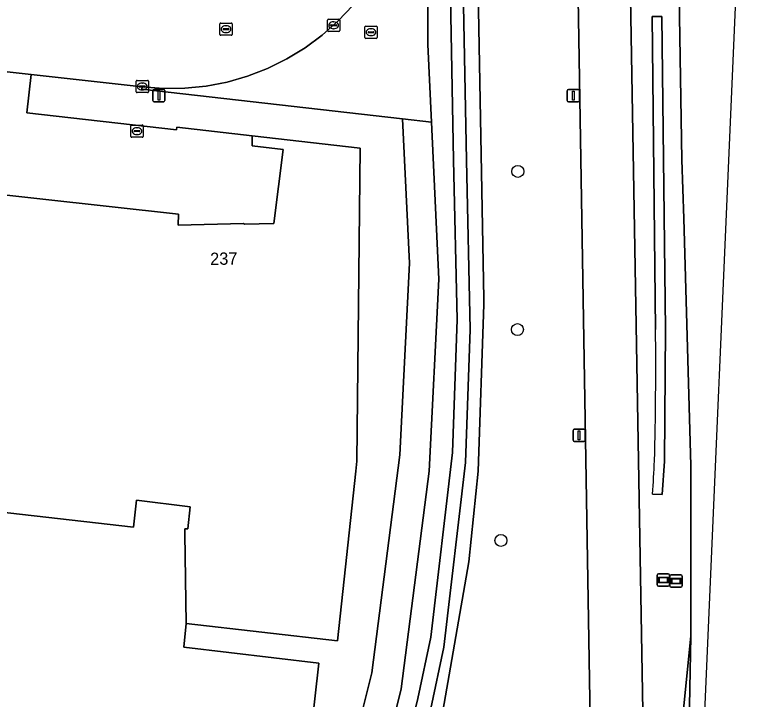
# Model space of a CAD drawing. Extents: x 161385 to 162589, y 388479 to 389756.
# Drawn here: x 162470.3 to 162530.5, y 388731.4 to 388787.2 of the extents above; entities that cross this region are included whole.
import ezdxf

# ---------------------------------------------------------------- set-up
doc = ezdxf.new("R2010")
doc.units = 0
for name, color, linetype in [('IMGEO_Berm_gesloten', 7, 'Continuous'), ('IMGEO_Berm_groen', 7, 'Continuous'), ('IMGEO_Boom', 7, 'Continuous'), ('IMGEO_Erf', 7, 'Continuous'), ('IMGEO_Fietspad_gesloten', 7, 'Continuous'), ('IMGEO_Groenvoorziening', 7, 'Continuous'), ('IMGEO_Haag', 7, 'Continuous'), ('IMGEO_Informatiebord', 7, 'Continuous'), ('IMGEO_Kolk', 7, 'Continuous'), ('IMGEO_Lichtmast', 7, 'Continuous'), ('IMGEO_Oever', 7, 'Continuous'), ('IMGEO_Pand', 7, 'Continuous'), ('IMGEO_Pand_nummerreeks', 7, 'Continuous'), ('IMGEO_Rijbaan_lokaal_gesloten', 7, 'Continuous'), ('IMGEO_Rijbaan_regionaal_gesloten', 7, 'Continuous'), ('IMGEO_Rioolput', 7, 'Continuous'), ('IMGEO_Waterloop', 7, 'Continuous')]:
    doc.layers.add(name, color=color, linetype=linetype)

msp = doc.modelspace()

# ---------------------------------------------------------------- linework, layer by layer
at = {"layer": 'IMGEO_Berm_gesloten'}
msp.add_lwpolyline([(162525.099, 388721.415), (162525.238, 388728.029), (162525.385, 388736.547), (162523.238, 388715.161), (162524.053, 388713.184)], dxfattribs=at)
at = {"layer": 'IMGEO_Berm_groen'}
for points in [[(162515.397, 389079.082), (162515.507, 389081.426), (162514.292, 389081.426), (162514.262, 389079.427), (162515.393, 389057.642), (162516.561, 389022.995), (162519.033, 388871.958), (162521.523, 388727.275)], [(162517.21, 388728.105), (162514.823, 388871.796), (162512.275, 389022.964), (162511.097, 389057.663), (162510.235, 389079.2)], [(162521.311, 388720.501), (162521.33, 388719.939), (162521.52, 388719.331), (162523.238, 388715.161), (162525.385, 388736.547), (162525.398, 388750), (162525.392, 388750.463), (162524.813, 388770.581), (162524.652, 388775.367), (162524.277, 388798.785), (162523.635, 388828.454), (162522.364, 388884.975), (162520.774, 388990.381)], [(162505.585, 388897.306), (162506.277, 388863.384), (162507.703, 388808.23), (162508.502, 388764.034), (162508.507, 388763.596), (162508.048, 388750), (162507.287, 388742.621), (162504.955, 388729.188), (162504.276, 388726.446), (162500, 388712.436), (162499.893, 388712.133), (162499.135, 388710.054), (162493.393, 388696.514), (162489.638, 388688.939), (162485.689, 388681.463), (162483.678, 388677.768)], [(162497.837, 388787.967), (162496.642, 388786.698), (162495.339, 388785.54), (162493.938, 388784.503), (162492.45, 388783.596), (162490.886, 388782.825), (162489.26, 388782.197), (162487.585, 388781.716), (162485.873, 388781.388), (162484.139, 388781.213), (162482.396, 388781.194), (162480.658, 388781.331), (162480.635, 388781.132), (162501.892, 388778.709), (162504.239, 388778.441), (162503.938, 388784.771), (162503.945, 388811.232)], [(162522.513, 388761.557), (162522.238, 388787.05), (162523.038, 388787.059), (162523.313, 388761.558), (162523.234, 388750.817), (162523.055, 388748.088), (162522.275, 388748.135)]]:
    msp.add_lwpolyline(points, dxfattribs=at)
for centre, radius, start, end in [((162238.53, 388758.296), 284.002, 358.49688, 0.65795), ((162318.827, 388761.427), 203.881, 356.26186, 357.02504)]:
    msp.add_arc(centre, radius, start, end, dxfattribs=at)
at = {"layer": 'IMGEO_Boom'}
for centre in [(162511.285, 388774.432), (162511.256, 388761.538), (162509.909, 388744.354)]:
    msp.add_circle(centre, 0.489, dxfattribs=at)
at = {"layer": 'IMGEO_Erf'}
for points in [[(162466.634, 388772.833), (162483.618, 388770.935), (162483.585, 388770.043), (162488.919, 388770.194), (162488.998, 388770.12), (162491.396, 388770.192), (162492.166, 388776.206), (162489.637, 388776.512), (162489.631, 388777.339), (162483.49, 388778.033), (162483.467, 388777.831), (162471.245, 388779.201), (162471.602, 388782.341), (162462.337, 388783.374)], [(162493.83, 388723.458), (162495.067, 388734.36), (162484.053, 388735.643), (162484.257, 388737.573), (162484.131, 388744.901), (162484.124, 388745.295), (162484.388, 388745.288), (162484.585, 388747.086), (162480.19, 388747.631), (162479.955, 388745.444), (162463.726, 388747.292)]]:
    msp.add_lwpolyline(points, dxfattribs=at)
at = {"layer": 'IMGEO_Fietspad_gesloten'}
for points in [[(162519.033, 388871.958), (162516.561, 389022.995), (162515.393, 389057.642), (162514.262, 389079.427), (162514.292, 389081.426), (162514.386, 389087.66), (162514.743, 389099.436), (162509.811, 389099.872), (162509.798, 389099.728), (162509.789, 389099.382), (162509.527, 389088.495), (162510.065, 389081.426), (162510.235, 389079.2), (162511.097, 389057.663), (162512.275, 389022.964), (162514.823, 388871.796), (162517.21, 388728.105)], [(162521.523, 388727.275), (162519.033, 388871.958)]]:
    msp.add_lwpolyline(points, dxfattribs=at)
at = {"layer": 'IMGEO_Groenvoorziening'}
for points in [[(162523.038, 388787.059), (162522.238, 388787.05), (162522.513, 388761.557)], [(162522.275, 388748.135), (162523.055, 388748.088), (162523.234, 388750.817), (162523.313, 388761.558), (162523.038, 388787.059)], [(162471.602, 388782.341), (162471.245, 388779.201), (162483.467, 388777.831)], [(162480.658, 388781.331), (162471.602, 388782.341)], [(162480.635, 388781.132), (162480.658, 388781.331)], [(162501.892, 388778.709), (162480.635, 388781.132)], [(162458.974, 388668.335), (162467.697, 388671.818), (162474.478, 388676.486), (162478.347, 388680.479), (162479.278, 388684.879), (162483.524, 388691.523), (162487.166, 388698.534), (162492.966, 388712.122), (162497.529, 388726.174), (162499.388, 388733.573), (162501.67, 388751.319), (162502.459, 388766.956), (162501.892, 388778.709)], [(162504.058, 388750), (162504.847, 388765.637), (162504.239, 388778.441), (162501.892, 388778.709), (162502.459, 388766.956), (162501.67, 388751.319), (162499.388, 388733.573), (162497.529, 388726.174), (162492.966, 388712.122), (162487.166, 388698.534), (162483.524, 388691.523), (162479.278, 388684.879), (162478.347, 388680.479), (162474.478, 388676.486), (162467.697, 388671.818), (162458.974, 388668.335), (162462.317, 388667.834), (162467.763, 388666.612), (162470.423, 388666.015), (162472.338, 388665.492), (162472.895, 388665.33)], [(162483.467, 388777.831), (162483.49, 388778.033), (162489.631, 388777.339)], [(162489.631, 388777.339), (162498.436, 388776.338), (162498.165, 388750.817), (162498.077, 388750), (162496.589, 388736.182)], [(162479.955, 388680.531), (162481.666, 388683.56), (162485.912, 388690.204), (162489.547, 388697.2), (162489.554, 388697.215), (162495.354, 388710.803), (162499.917, 388724.855), (162500, 388725.157), (162501.776, 388732.254), (162504.058, 388750)], [(162484.257, 388737.573), (162484.053, 388735.643), (162495.067, 388734.36), (162493.83, 388723.458)], [(162496.589, 388736.182), (162484.257, 388737.573)]]:
    msp.add_lwpolyline(points, dxfattribs=at)
for centre, radius, start, end in [((162238.53, 388758.296), 284.002, 358.49688, 0.65795), ((162318.827, 388761.427), 203.881, 356.26186, 357.02504)]:
    msp.add_arc(centre, radius, start, end, dxfattribs=at)
at = {"layer": 'IMGEO_Haag'}
for points in [[(162523.313, 388761.558), (162523.038, 388787.059), (162522.238, 388787.05), (162522.513, 388761.557)], [(162522.275, 388748.135), (162523.055, 388748.088), (162523.234, 388750.817), (162523.313, 388761.558)]]:
    msp.add_lwpolyline(points, dxfattribs=at)
for centre, radius, start, end in [((162238.53, 388758.296), 284.002, 358.49688, 0.65795), ((162318.827, 388761.427), 203.881, 356.26186, 357.02504)]:
    msp.add_arc(centre, radius, start, end, dxfattribs=at)
at = {"layer": 'IMGEO_Informatiebord'}
for p, q in [((162522.757, 388741.626), (162523.547, 388741.626)), ((162523.547, 388741.626), (162522.757, 388741.626)), ((162522.657, 388740.726), (162522.657, 388741.526)), ((162522.657, 388741.526), (162522.657, 388740.726)), ((162523.647, 388741.526), (162523.647, 388740.726)), ((162523.647, 388740.726), (162523.647, 388741.526)), ((162523.686, 388740.642), (162523.686, 388741.442)), ((162523.686, 388741.442), (162523.686, 388740.642)), ((162523.786, 388741.542), (162524.576, 388741.542)), ((162524.576, 388741.542), (162523.786, 388741.542)), ((162524.676, 388741.442), (162524.676, 388740.642)), ((162524.676, 388740.642), (162524.676, 388741.442)), ((162523.547, 388740.626), (162522.757, 388740.626)), ((162522.757, 388740.626), (162523.547, 388740.626)), ((162524.576, 388740.542), (162523.786, 388740.542)), ((162523.786, 388740.542), (162524.576, 388740.542))]:
    msp.add_line(p, q, dxfattribs=at)
for points in [[(162522.758, 388741.358), (162523.546, 388741.358), (162523.546, 388740.894), (162522.758, 388740.894), (162522.758, 388741.358)], [(162522.823, 388741.293), (162522.823, 388740.959), (162523.481, 388740.959), (162523.481, 388741.293), (162522.823, 388741.293)], [(162523.787, 388741.274), (162524.575, 388741.274), (162524.575, 388740.81), (162523.787, 388740.81), (162523.787, 388741.274)], [(162523.852, 388741.209), (162523.852, 388740.875), (162524.51, 388740.875), (162524.51, 388741.209), (162523.852, 388741.209)]]:
    msp.add_lwpolyline(points, dxfattribs=at)
for centre, start, end in [((162522.757, 388741.526), 90, 180), ((162522.757, 388741.526), 90, 180), ((162523.547, 388741.526), 0, 90), ((162523.547, 388741.526), 360, 90), ((162523.786, 388741.442), 90, 180), ((162523.786, 388741.442), 90, 180), ((162524.576, 388741.442), 0, 90), ((162524.576, 388741.442), 360, 90), ((162522.757, 388740.726), 180, 270), ((162522.757, 388740.726), 180, 270), ((162523.547, 388740.726), 270, 0), ((162523.547, 388740.726), 270, 0), ((162523.786, 388740.642), 180, 270), ((162523.786, 388740.642), 180, 270), ((162524.576, 388740.642), 270, 0), ((162524.576, 388740.642), 270, 0)]:
    msp.add_arc(centre, 0.1, start, end, dxfattribs=at)
at = {"layer": 'IMGEO_Kolk'}
for p, q in [((162495.766, 388785.913), (162495.766, 388786.765)), ((162495.841, 388786.839), (162496.693, 388786.839)), ((162496.767, 388786.765), (162496.767, 388785.913)), ((162496.025, 388786.333), (162496.025, 388786.345)), ((162496.463, 388786.296), (162496.065, 388786.296)), ((162496.068, 388786.382), (162496.466, 388786.382)), ((162496.254, 388786.619), (162496.279, 388786.619)), ((162496.509, 388786.345), (162496.509, 388786.333)), ((162496.693, 388785.839), (162495.841, 388785.839)), ((162496.277, 388786.059), (162496.252, 388786.059)), ((162480.166, 388780.924), (162480.166, 388781.776)), ((162480.241, 388781.85), (162481.093, 388781.85)), ((162480.425, 388781.344), (162480.425, 388781.356)), ((162480.863, 388781.307), (162480.465, 388781.307)), ((162480.468, 388781.393), (162480.866, 388781.393)), ((162480.654, 388781.63), (162480.679, 388781.63)), ((162480.909, 388781.356), (162480.909, 388781.344)), ((162481.167, 388781.776), (162481.167, 388780.924)), ((162481.093, 388780.85), (162480.241, 388780.85)), ((162480.677, 388781.07), (162480.652, 388781.07))]:
    msp.add_line(p, q, dxfattribs=at)
for points in [[(162495.766, 388785.913), (162495.766, 388786.765)], [(162495.841, 388786.839), (162496.693, 388786.839)], [(162496.767, 388786.765), (162496.767, 388785.913)], [(162496.693, 388785.839), (162495.841, 388785.839)], [(162480.166, 388780.924), (162480.166, 388781.776)], [(162480.241, 388781.85), (162481.093, 388781.85)], [(162481.167, 388781.776), (162481.167, 388780.924)], [(162481.093, 388780.85), (162480.241, 388780.85)]]:
    msp.add_lwpolyline(points, dxfattribs=at)
for centre, radius, start, end in [((162495.843, 388786.763), 0.0765, 91.55205, 178.44795), ((162495.843, 388786.763), 0.0765, 91.55205, 178.44795), ((162496.691, 388786.763), 0.0765, 1.55205, 88.44795), ((162496.691, 388786.763), 0.0765, 1.55205, 88.44795), ((162496.065, 388786.342), 0.0403, 85.87752, 175.75265), ((162496.062, 388786.332), 0.0366, 178.93798, 274.71019), ((162496.466, 388786.339), 0.043, 264.86636, 352.45326), ((162496.47, 388786.344), 0.0386, 1.73085, 96.63898), ((162495.843, 388785.915), 0.0765, 181.55205, 268.44795), ((162495.843, 388785.915), 0.0765, 181.55205, 268.44795), ((162496.691, 388785.915), 0.0765, 271.55205, 358.44795), ((162496.691, 388785.915), 0.0765, 271.55205, 358.44795), ((162480.243, 388781.774), 0.0765, 91.55205, 178.44795), ((162480.243, 388781.774), 0.0765, 91.55205, 178.44795), ((162480.465, 388781.353), 0.0403, 85.87752, 175.75265), ((162480.462, 388781.343), 0.0366, 178.93798, 274.71019), ((162480.866, 388781.35), 0.043, 264.86636, 352.45326), ((162480.87, 388781.355), 0.0386, 1.73085, 96.63898), ((162481.091, 388781.774), 0.0765, 1.55205, 88.44795), ((162481.091, 388781.774), 0.0765, 1.55205, 88.44795), ((162480.243, 388780.926), 0.0765, 181.55205, 268.44795), ((162480.243, 388780.926), 0.0765, 181.55205, 268.44795), ((162481.091, 388780.926), 0.0765, 271.55205, 358.44795), ((162481.091, 388780.926), 0.0765, 271.55205, 358.44795)]:
    msp.add_arc(centre, radius, start, end, dxfattribs=at)
for centre, major_axis, ratio, start_param, end_param in [((162496.253, 388786.339), (-0.387, 0.002), 0.722429, 4.712389, 7.853982), ((162496.278, 388786.339), (-0.39, 0.002), 0.717154, 1.570796, 4.712389), ((162480.653, 388781.35), (-0.387, 0.002), 0.722429, 4.712389, 7.853982), ((162480.678, 388781.35), (-0.39, 0.002), 0.717154, 1.570796, 4.712389)]:
    msp.add_ellipse(centre, major_axis=major_axis, ratio=ratio, start_param=start_param, end_param=end_param, dxfattribs=at)
at = {"layer": 'IMGEO_Lichtmast'}
for p, q in [((162481.53, 388780.214), (162481.53, 388781.014)), ((162481.53, 388781.014), (162481.53, 388780.214)), ((162481.63, 388781.114), (162482.42, 388781.114)), ((162482.42, 388781.114), (162481.63, 388781.114)), ((162482.52, 388781.014), (162482.52, 388780.214)), ((162482.52, 388780.214), (162482.52, 388781.014)), ((162515.32, 388780.209), (162515.32, 388781.009)), ((162515.32, 388781.009), (162515.32, 388780.209)), ((162515.42, 388781.109), (162516.21, 388781.109)), ((162516.21, 388781.109), (162515.42, 388781.109)), ((162516.31, 388781.009), (162516.31, 388780.209)), ((162516.31, 388780.209), (162516.31, 388781.009)), ((162482.42, 388780.114), (162481.63, 388780.114)), ((162481.63, 388780.114), (162482.42, 388780.114)), ((162516.21, 388780.109), (162515.42, 388780.109)), ((162515.42, 388780.109), (162516.21, 388780.109)), ((162515.785, 388752.516), (162515.785, 388753.316)), ((162515.785, 388753.316), (162515.785, 388752.516)), ((162515.885, 388753.416), (162516.675, 388753.416)), ((162516.675, 388753.416), (162515.885, 388753.416)), ((162516.775, 388753.316), (162516.775, 388752.516)), ((162516.775, 388752.516), (162516.775, 388753.316)), ((162516.675, 388752.416), (162515.885, 388752.416)), ((162515.885, 388752.416), (162516.675, 388752.416))]:
    msp.add_line(p, q, dxfattribs=at)
for points in [[(162481.95, 388780.989), (162482.1, 388780.989), (162482.1, 388780.239), (162481.95, 388780.239), (162481.95, 388780.989)], [(162515.74, 388780.984), (162515.89, 388780.984), (162515.89, 388780.234), (162515.74, 388780.234), (162515.74, 388780.984)], [(162516.205, 388753.291), (162516.355, 388753.291), (162516.355, 388752.541), (162516.205, 388752.541), (162516.205, 388753.291)]]:
    msp.add_lwpolyline(points, dxfattribs=at)
for centre, start, end in [((162481.63, 388781.014), 90, 180), ((162481.63, 388781.014), 90, 180), ((162482.42, 388781.014), 0, 90), ((162482.42, 388781.014), 360, 90), ((162515.42, 388781.009), 90, 180), ((162515.42, 388781.009), 90, 180), ((162516.21, 388781.009), 0, 90), ((162516.21, 388781.009), 360, 90), ((162481.63, 388780.214), 180, 270), ((162481.63, 388780.214), 180, 270), ((162482.42, 388780.214), 270, 0), ((162482.42, 388780.214), 270, 0), ((162515.42, 388780.209), 180, 270), ((162515.42, 388780.209), 180, 270), ((162516.21, 388780.209), 270, 0), ((162516.21, 388780.209), 270, 0), ((162515.885, 388753.316), 90, 180), ((162515.885, 388753.316), 90, 180), ((162516.675, 388753.316), 0, 90), ((162516.675, 388753.316), 360, 90), ((162515.885, 388752.516), 180, 270), ((162515.885, 388752.516), 180, 270), ((162516.675, 388752.516), 270, 0), ((162516.675, 388752.516), 270, 0)]:
    msp.add_arc(centre, 0.1, start, end, dxfattribs=at)
at = {"layer": 'IMGEO_Oever'}
for points in [[(162500.804, 388721.953), (162503.142, 388731.482), (162504.195, 388736.481), (162505.954, 388751.52), (162506.349, 388762.359), (162506.053, 388775.359), (162505.188, 388821.013), (162504.94, 388841.621), (162504.505, 388860.971), (162503.038, 388926.396)], [(162504.093, 388925.58), (162505.561, 388860.155), (162505.995, 388840.805), (162506.244, 388820.196), (162507.105, 388775.346), (162507.405, 388761.542), (162507.01, 388750.703), (162505.251, 388735.665), (162504.198, 388730.666)], [(162502.197, 388897.243), (162503.945, 388811.232), (162503.938, 388784.771), (162504.239, 388778.441), (162504.847, 388765.637), (162504.058, 388750), (162501.776, 388732.254), (162500, 388725.157)], [(162504.955, 388729.188), (162507.287, 388742.621), (162508.048, 388750), (162508.507, 388763.596), (162508.502, 388764.034), (162507.703, 388808.23), (162506.277, 388863.384), (162505.585, 388897.306)]]:
    msp.add_lwpolyline(points, dxfattribs=at)
at = {"layer": 'IMGEO_Pand'}
msp.add_lwpolyline([(162489.637, 388776.512), (162492.166, 388776.206), (162491.396, 388770.192), (162488.998, 388770.12), (162488.919, 388770.194), (162483.585, 388770.043), (162483.618, 388770.935), (162466.634, 388772.833), (162464.034, 388750), (162463.726, 388747.292), (162479.955, 388745.444), (162480.19, 388747.631), (162484.585, 388747.086), (162484.388, 388745.288), (162484.124, 388745.295), (162484.131, 388744.901), (162484.257, 388737.573), (162496.589, 388736.182), (162498.077, 388750), (162498.165, 388750.817), (162498.436, 388776.338), (162489.631, 388777.339)], close=True, dxfattribs=at)
at = {"layer": 'IMGEO_Rijbaan_lokaal_gesloten'}
msp.add_lwpolyline([(162424.047, 388787.734), (162441.217, 388785.796), (162442.75, 388785.623), (162447.857, 388785.036), (162455.264, 388784.185), (162461.961, 388783.416), (162462.337, 388783.374), (162471.602, 388782.341), (162480.658, 388781.331), (162482.396, 388781.194), (162484.139, 388781.213), (162485.873, 388781.388), (162487.585, 388781.716), (162489.26, 388782.197), (162490.886, 388782.825), (162492.45, 388783.596), (162493.938, 388784.503), (162495.339, 388785.54), (162496.642, 388786.698), (162497.837, 388787.967)], dxfattribs=at)
at = {"layer": 'IMGEO_Rijbaan_regionaal_gesloten'}
for points in [[(162522.824, 388687.961), (162524.933, 388693.486), (162530.479, 388820.962), (162524.33, 389000.689)], [(162520.774, 388990.381), (162522.364, 388884.975), (162523.635, 388828.454), (162524.277, 388798.785), (162524.652, 388775.367), (162524.813, 388770.581), (162525.392, 388750.463), (162525.398, 388750), (162525.385, 388736.547), (162525.238, 388728.029), (162525.099, 388721.415), (162524.726, 388716.57), (162524.5, 388713.353), (162524.479, 388713.183), (162523.543, 388705.46), (162523.188, 388703.163), (162523.396, 388703.055), (162520.22, 388691.521), (162519.529, 388689.152), (162522.824, 388687.961)]]:
    msp.add_lwpolyline(points, dxfattribs=at)
at = {"layer": 'IMGEO_Rioolput'}
for p, q in [((162486.997, 388785.598), (162486.997, 388786.45)), ((162487.072, 388786.524), (162487.924, 388786.524)), ((162487.485, 388786.304), (162487.51, 388786.304)), ((162487.998, 388786.45), (162487.998, 388785.598)), ((162498.817, 388785.35), (162498.817, 388786.202)), ((162498.892, 388786.276), (162499.744, 388786.276)), ((162499.818, 388786.202), (162499.818, 388785.35)), ((162487.924, 388785.524), (162487.072, 388785.524)), ((162487.256, 388786.018), (162487.256, 388786.03)), ((162487.694, 388785.981), (162487.296, 388785.981)), ((162487.299, 388786.067), (162487.697, 388786.067)), ((162487.508, 388785.744), (162487.483, 388785.744)), ((162487.74, 388786.03), (162487.74, 388786.018)), ((162499.076, 388785.77), (162499.076, 388785.782)), ((162499.514, 388785.733), (162499.116, 388785.733)), ((162499.119, 388785.819), (162499.517, 388785.819)), ((162499.305, 388786.056), (162499.33, 388786.056)), ((162499.56, 388785.782), (162499.56, 388785.77)), ((162499.744, 388785.276), (162498.892, 388785.276)), ((162499.328, 388785.496), (162499.303, 388785.496)), ((162479.736, 388777.288), (162479.736, 388778.14)), ((162479.811, 388778.214), (162480.663, 388778.214)), ((162479.995, 388777.708), (162479.995, 388777.72)), ((162480.038, 388777.757), (162480.436, 388777.757)), ((162480.224, 388777.994), (162480.249, 388777.994)), ((162480.479, 388777.72), (162480.479, 388777.708)), ((162480.737, 388778.14), (162480.737, 388777.288)), ((162480.663, 388777.214), (162479.811, 388777.214)), ((162480.433, 388777.671), (162480.035, 388777.671)), ((162480.247, 388777.434), (162480.222, 388777.434))]:
    msp.add_line(p, q, dxfattribs=at)
for points in [[(162486.997, 388785.598), (162486.997, 388786.45)], [(162487.072, 388786.524), (162487.924, 388786.524)], [(162487.998, 388786.45), (162487.998, 388785.598)], [(162498.817, 388785.35), (162498.817, 388786.202)], [(162498.892, 388786.276), (162499.744, 388786.276)], [(162499.818, 388786.202), (162499.818, 388785.35)], [(162487.924, 388785.524), (162487.072, 388785.524)], [(162499.744, 388785.276), (162498.892, 388785.276)], [(162479.736, 388777.288), (162479.736, 388778.14)], [(162479.811, 388778.214), (162480.663, 388778.214)], [(162480.737, 388778.14), (162480.737, 388777.288)], [(162480.663, 388777.214), (162479.811, 388777.214)]]:
    msp.add_lwpolyline(points, dxfattribs=at)
for centre, radius, start, end in [((162487.074, 388786.448), 0.0765, 91.55205, 178.44795), ((162487.074, 388786.448), 0.0765, 91.55205, 178.44795), ((162487.922, 388786.448), 0.0765, 1.55205, 88.44795), ((162487.922, 388786.448), 0.0765, 1.55205, 88.44795), ((162498.894, 388786.2), 0.0765, 91.55205, 178.44795), ((162498.894, 388786.2), 0.0765, 91.55205, 178.44795), ((162499.742, 388786.2), 0.0765, 1.55205, 88.44795), ((162499.742, 388786.2), 0.0765, 1.55205, 88.44795), ((162487.074, 388785.6), 0.0765, 181.55205, 268.44795), ((162487.074, 388785.6), 0.0765, 181.55205, 268.44795), ((162487.296, 388786.027), 0.0403, 85.87752, 175.75265), ((162487.293, 388786.017), 0.0366, 178.93798, 274.71019), ((162487.697, 388786.024), 0.043, 264.86636, 352.45326), ((162487.701, 388786.029), 0.0386, 1.73085, 96.63898), ((162487.922, 388785.6), 0.0765, 271.55205, 358.44795), ((162487.922, 388785.6), 0.0765, 271.55205, 358.44795), ((162499.116, 388785.779), 0.0403, 85.87752, 175.75265), ((162499.113, 388785.769), 0.0366, 178.93798, 274.71019), ((162499.517, 388785.776), 0.043, 264.86636, 352.45326), ((162499.521, 388785.781), 0.0386, 1.73085, 96.63898), ((162498.894, 388785.352), 0.0765, 181.55205, 268.44795), ((162498.894, 388785.352), 0.0765, 181.55205, 268.44795), ((162499.742, 388785.352), 0.0765, 271.55205, 358.44795), ((162499.742, 388785.352), 0.0765, 271.55205, 358.44795), ((162479.813, 388778.138), 0.0765, 91.55205, 178.44795), ((162479.813, 388778.138), 0.0765, 91.55205, 178.44795), ((162480.035, 388777.717), 0.0403, 85.87752, 175.75265), ((162480.032, 388777.707), 0.0366, 178.93798, 274.71019), ((162480.436, 388777.714), 0.043, 264.86636, 352.45326), ((162480.44, 388777.719), 0.0386, 1.73085, 96.63898), ((162480.661, 388778.138), 0.0765, 1.55205, 88.44795), ((162480.661, 388778.138), 0.0765, 1.55205, 88.44795), ((162479.813, 388777.29), 0.0765, 181.55205, 268.44795), ((162479.813, 388777.29), 0.0765, 181.55205, 268.44795), ((162480.661, 388777.29), 0.0765, 271.55205, 358.44795), ((162480.661, 388777.29), 0.0765, 271.55205, 358.44795)]:
    msp.add_arc(centre, radius, start, end, dxfattribs=at)
for centre, major_axis, ratio, start_param, end_param in [((162487.484, 388786.024), (-0.387, 0.002), 0.722429, 4.712389, 7.853982), ((162487.509, 388786.024), (-0.39, 0.002), 0.717154, 1.570796, 4.712389), ((162499.304, 388785.776), (-0.387, 0.002), 0.722429, 4.712389, 7.853982), ((162499.329, 388785.776), (-0.39, 0.002), 0.717154, 1.570796, 4.712389), ((162480.223, 388777.714), (-0.387, 0.002), 0.722429, 4.712389, 7.853982), ((162480.248, 388777.714), (-0.39, 0.002), 0.717154, 1.570796, 4.712389)]:
    msp.add_ellipse(centre, major_axis=major_axis, ratio=ratio, start_param=start_param, end_param=end_param, dxfattribs=at)
at = {"layer": 'IMGEO_Waterloop'}
for points in [[(162503.038, 388926.396), (162504.505, 388860.971), (162504.94, 388841.621), (162505.188, 388821.013), (162506.053, 388775.359), (162506.349, 388762.359), (162505.954, 388751.52), (162504.195, 388736.481), (162503.142, 388731.482), (162500.804, 388721.953)], [(162504.198, 388730.666), (162505.251, 388735.665), (162507.01, 388750.703), (162507.405, 388761.542), (162507.105, 388775.346), (162506.244, 388820.196), (162505.995, 388840.805), (162505.561, 388860.155), (162504.093, 388925.58)]]:
    msp.add_lwpolyline(points, dxfattribs=at)

# ---------------------------------------------------------------- texts
at = {"layer": 'IMGEO_Pand_nummerreeks'}
msp.add_text('237', height=1, rotation=0.92931, dxfattribs=at).set_placement((162486.206, 388766.805))

doc.saveas('drawing.dxf')
